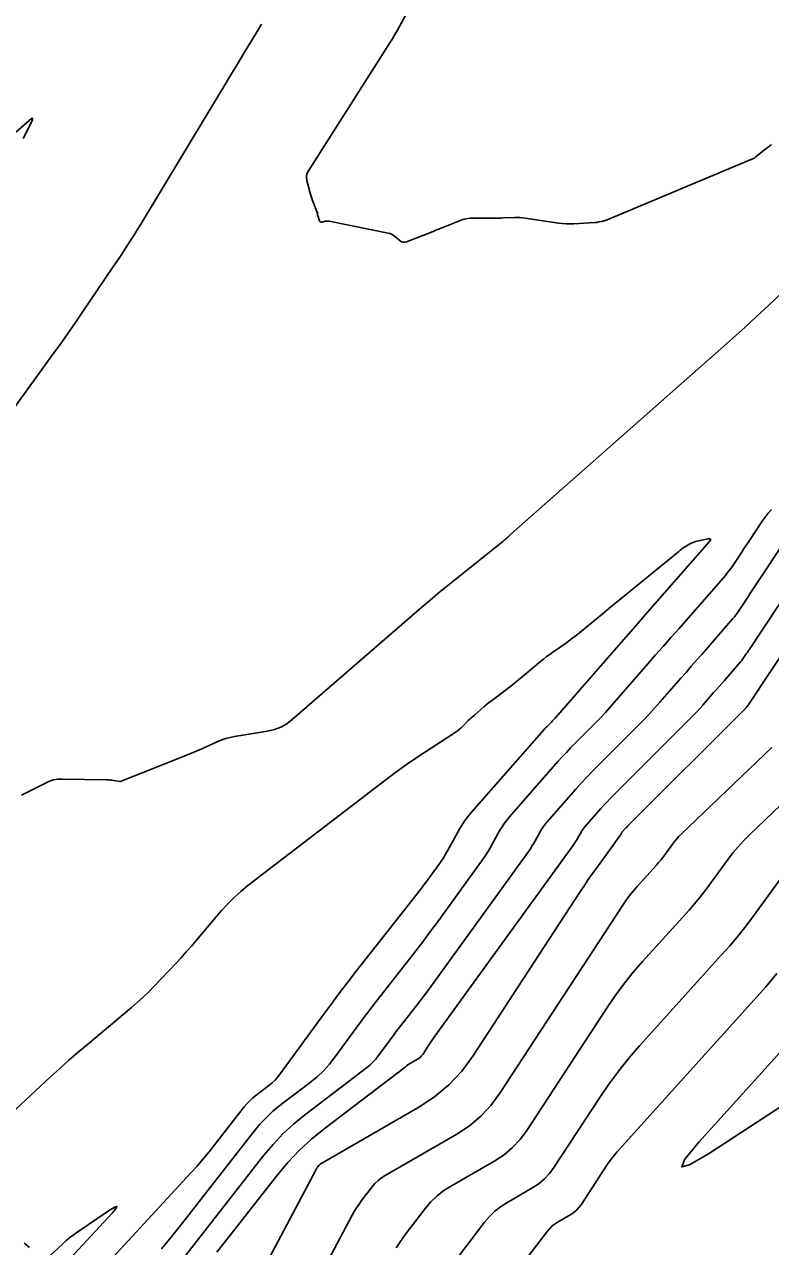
# Model space of a CAD drawing. Extents: x 1005228 to 1008882, y 1883389 to 1885754.
# Drawn here: x 1008004.6 to 1008087.6, y 1884732.7 to 1884868.6 of the extents above; entities that cross this region are included whole.
import ezdxf

# ---------------------------------------------------------------- set-up
doc = ezdxf.new("R2010")
doc.units = 0
doc.layers.add('C-ANNO-NOTE', color=7, linetype='Continuous')
doc.layers.add('S_BRIDGE', color=7, linetype='Continuous')

msp = doc.modelspace()

# ---------------------------------------------------------------- linework, layer by layer
at = {"layer": 'C-ANNO-NOTE'}
for points in [[(1008047.38, 1884870.4), (1008046.33, 1884868.47), (1008046.07, 1884867.99), (1008045.79, 1884867.51), (1008045.51, 1884867.04), (1008045.22, 1884866.58), (1008036.17, 1884852.36), (1008036.04, 1884852.1), (1008035.97, 1884851.83), (1008035.95, 1884851.56), (1008036, 1884851.27), (1008036.33, 1884850.02), (1008036.4, 1884849.77), (1008036.48, 1884849.52), (1008036.56, 1884849.28), (1008036.65, 1884849.04), (1008037.17, 1884847.63), (1008037.18, 1884847.61), (1008037.18, 1884847.59), (1008037.19, 1884847.57), (1008037.19, 1884847.55), (1008037.19, 1884847.46), (1008037.19, 1884847.44), (1008037.2, 1884847.42), (1008037.2, 1884847.4), (1008037.21, 1884847.38), (1008037.4, 1884846.8), (1008037.44, 1884846.72), (1008037.5, 1884846.66), (1008037.58, 1884846.64), (1008037.67, 1884846.65), (1008038.07, 1884846.74), (1008038.17, 1884846.75), (1008038.27, 1884846.76), (1008038.37, 1884846.75), (1008038.47, 1884846.74), (1008045.04, 1884845.42), (1008045.24, 1884845.37), (1008045.42, 1884845.3), (1008045.59, 1884845.2), (1008045.75, 1884845.08), (1008046.38, 1884844.56), (1008046.54, 1884844.45), (1008046.71, 1884844.4), (1008046.89, 1884844.4), (1008047.07, 1884844.45), (1008050.04, 1884845.62), (1008050.41, 1884845.77), (1008050.77, 1884845.91), (1008051.14, 1884846.06), (1008051.51, 1884846.21), (1008052.98, 1884846.8), (1008053.35, 1884846.93), (1008053.72, 1884847.02), (1008054.11, 1884847.07), (1008054.5, 1884847.09), (1008056.68, 1884847.08), (1008056.98, 1884847.09), (1008057.28, 1884847.09), (1008057.58, 1884847.1), (1008057.88, 1884847.11), (1008059.08, 1884847.16), (1008059.38, 1884847.16), (1008059.68, 1884847.16), (1008059.97, 1884847.13), (1008060.27, 1884847.1), (1008064, 1884846.54), (1008064.43, 1884846.49), (1008064.85, 1884846.46), (1008065.27, 1884846.45), (1008065.7, 1884846.46), (1008068.01, 1884846.59), (1008068.13, 1884846.6), (1008068.25, 1884846.62), (1008068.37, 1884846.64), (1008068.49, 1884846.66), (1008068.96, 1884846.76), (1008069.07, 1884846.79), (1008069.19, 1884846.83), (1008069.3, 1884846.87), (1008069.41, 1884846.91), (1008085.3, 1884853.56), (1008085.35, 1884853.58), (1008085.4, 1884853.6), (1008085.45, 1884853.62), (1008085.5, 1884853.64), (1008085.76, 1884853.75), (1008085.78, 1884853.76), (1008085.79, 1884853.76), (1008085.8, 1884853.77), (1008085.82, 1884853.78), (1008085.9, 1884853.86), (1008085.92, 1884853.88), (1008085.93, 1884853.89), (1008085.94, 1884853.9), (1008087.09, 1884854.83), (1008087.29, 1884854.98), (1008087.48, 1884855.14), (1008087.68, 1884855.29)], [(1007998.58, 1884819.25), (1008007.7, 1884831.84), (1008008.57, 1884833.05), (1008009.42, 1884834.26), (1008010.27, 1884835.48), (1008011.11, 1884836.71), (1008014.44, 1884841.62), (1008015.27, 1884842.86), (1008016.07, 1884844.1), (1008016.87, 1884845.36), (1008017.64, 1884846.62), (1008028.6, 1884864.74), (1008029.19, 1884865.72), (1008029.78, 1884866.69), (1008030.37, 1884867.67), (1008030.97, 1884868.64)], [(1008004.46, 1884855.95), (1008005.38, 1884857.76), (1008005.51, 1884858.06), (1008005.51, 1884858.19), (1008005.38, 1884858.16), (1008005.12, 1884857.96), (1007999.22, 1884852.8)], [(1008094.92, 1884844.62), (1008087.33, 1884837.38), (1008086.02, 1884836.16), (1008084.71, 1884834.94), (1008083.39, 1884833.74), (1008082.05, 1884832.55), (1008058.69, 1884811.94), (1008058.61, 1884811.87), (1008058.54, 1884811.81), (1008058.47, 1884811.74), (1008058.39, 1884811.67), (1008058.1, 1884811.4), (1008058.03, 1884811.34), (1008057.96, 1884811.27), (1008057.88, 1884811.21), (1008057.8, 1884811.14), (1008052.42, 1884806.84), (1008051.5, 1884806.1), (1008050.58, 1884805.35), (1008049.68, 1884804.59), (1008048.78, 1884803.82), (1008034.38, 1884791.34), (1008033.76, 1884790.88), (1008033.1, 1884790.51), (1008032.39, 1884790.23), (1008031.64, 1884790.06), (1008027.95, 1884789.44), (1008027.48, 1884789.35), (1008027.01, 1884789.23), (1008026.56, 1884789.07), (1008026.11, 1884788.89), (1008024.34, 1884788.1), (1008023.89, 1884787.91), (1008023.45, 1884787.72), (1008023, 1884787.53), (1008022.55, 1884787.35), (1008015.37, 1884784.48), (1008015.35, 1884784.47), (1008015.34, 1884784.47), (1008015.32, 1884784.46), (1008015.31, 1884784.46), (1008015.25, 1884784.45), (1008015.24, 1884784.45), (1008015.22, 1884784.45), (1008015.21, 1884784.45), (1008015.19, 1884784.45), (1008014.32, 1884784.59), (1008014.17, 1884784.61), (1008014.02, 1884784.62), (1008013.87, 1884784.63), (1008013.71, 1884784.64), (1008008.82, 1884784.72), (1008008.33, 1884784.7), (1008007.85, 1884784.62), (1008007.39, 1884784.48), (1008006.94, 1884784.28), (1008005.18, 1884783.37), (1008004.73, 1884783.16), (1008004.28, 1884782.95)], [(1008019.84, 1884732.51), (1008020.91, 1884733.79), (1008021.95, 1884735.1), (1008030.14, 1884745.58), (1008030.79, 1884746.37), (1008031.5, 1884747.11), (1008032.24, 1884747.81), (1008033.04, 1884748.45), (1008036.38, 1884751), (1008037.14, 1884751.62), (1008037.85, 1884752.3), (1008038.51, 1884753.03), (1008039.12, 1884753.8), (1008041.46, 1884757), (1008042.04, 1884757.8), (1008042.64, 1884758.6), (1008043.24, 1884759.38), (1008043.85, 1884760.16), (1008047.34, 1884764.61), (1008048.12, 1884765.62), (1008048.9, 1884766.63), (1008049.66, 1884767.65), (1008050.41, 1884768.68), (1008055.61, 1884775.86), (1008055.87, 1884776.24), (1008056.12, 1884776.62), (1008056.36, 1884777.01), (1008056.59, 1884777.41), (1008057.48, 1884779.03), (1008057.72, 1884779.42), (1008057.97, 1884779.81), (1008058.24, 1884780.17), (1008058.54, 1884780.53), (1008063.93, 1884786.67), (1008064.39, 1884787.18), (1008064.86, 1884787.69), (1008065.34, 1884788.19), (1008065.82, 1884788.68), (1008067.78, 1884790.63), (1008068.26, 1884791.12), (1008068.73, 1884791.62), (1008069.2, 1884792.13), (1008069.66, 1884792.64), (1008073.93, 1884797.53), (1008074.79, 1884798.52), (1008075.66, 1884799.5), (1008076.52, 1884800.49), (1008077.39, 1884801.48), (1008082.54, 1884807.37), (1008082.79, 1884807.68), (1008083.04, 1884807.98), (1008083.27, 1884808.3), (1008083.49, 1884808.63), (1008084.36, 1884809.95), (1008084.57, 1884810.27), (1008084.79, 1884810.6), (1008085.01, 1884810.93), (1008085.23, 1884811.26), (1008086.64, 1884813.39), (1008086.96, 1884813.85), (1008087.31, 1884814.28), (1008087.68, 1884814.69)], [(1008026.01, 1884732.11), (1008032.63, 1884740.59), (1008033.86, 1884742.06), (1008035.17, 1884743.45), (1008036.57, 1884744.74), (1008038.06, 1884745.95), (1008046.92, 1884752.71), (1008047.08, 1884752.83), (1008047.25, 1884752.94), (1008047.42, 1884753.05), (1008047.6, 1884753.16), (1008048.31, 1884753.57), (1008048.48, 1884753.68), (1008048.63, 1884753.81), (1008048.77, 1884753.95), (1008048.89, 1884754.11), (1008049.6, 1884755.2), (1008049.75, 1884755.44), (1008049.91, 1884755.67), (1008050.07, 1884755.91), (1008050.24, 1884756.14), (1008065.75, 1884777.57), (1008065.85, 1884777.72), (1008065.95, 1884777.87), (1008066.05, 1884778.02), (1008066.14, 1884778.18), (1008066.49, 1884778.81), (1008066.58, 1884778.97), (1008066.68, 1884779.12), (1008066.79, 1884779.26), (1008066.9, 1884779.4), (1008068.7, 1884781.45), (1008069.04, 1884781.83), (1008069.39, 1884782.21), (1008069.75, 1884782.58), (1008070.11, 1884782.95), (1008078.79, 1884791.62), (1008079.11, 1884791.94), (1008079.43, 1884792.27), (1008079.74, 1884792.61), (1008080.04, 1884792.95), (1008081.24, 1884794.33), (1008081.54, 1884794.67), (1008081.84, 1884795.02), (1008082.14, 1884795.36), (1008082.45, 1884795.7), (1008084.24, 1884797.76), (1008084.33, 1884797.86), (1008084.41, 1884797.97), (1008084.5, 1884798.08), (1008084.57, 1884798.19), (1008084.87, 1884798.65), (1008084.95, 1884798.77), (1008085.03, 1884798.88), (1008085.1, 1884799), (1008085.18, 1884799.11), (1008094.83, 1884813.66)], [(1008010.04, 1884726.8), (1008023.09, 1884740.94), (1008023.79, 1884741.7), (1008024.47, 1884742.49), (1008025.13, 1884743.28), (1008025.78, 1884744.09), (1008029.04, 1884748.28), (1008029.33, 1884748.63), (1008029.65, 1884748.96), (1008029.98, 1884749.27), (1008030.33, 1884749.55), (1008031.79, 1884750.66), (1008032.14, 1884750.95), (1008032.47, 1884751.26), (1008032.77, 1884751.6), (1008033.05, 1884751.95), (1008037.85, 1884758.54), (1008038.74, 1884759.75), (1008039.65, 1884760.96), (1008040.56, 1884762.16), (1008041.49, 1884763.35), (1008048.68, 1884772.5), (1008048.94, 1884772.84), (1008049.21, 1884773.18), (1008049.47, 1884773.53), (1008049.72, 1884773.88), (1008050.73, 1884775.28), (1008050.98, 1884775.63), (1008051.22, 1884775.99), (1008051.44, 1884776.36), (1008051.66, 1884776.74), (1008052.98, 1884779.14), (1008053.29, 1884779.65), (1008053.62, 1884780.15), (1008053.97, 1884780.63), (1008054.36, 1884781.09), (1008062.38, 1884790.22), (1008062.48, 1884790.33), (1008062.58, 1884790.44), (1008062.68, 1884790.54), (1008062.79, 1884790.65), (1008063.2, 1884791.06), (1008063.3, 1884791.17), (1008063.41, 1884791.28), (1008063.5, 1884791.38), (1008063.6, 1884791.49), (1008070.43, 1884799.31), (1008071.5, 1884800.53), (1008072.57, 1884801.75), (1008073.63, 1884802.97), (1008074.7, 1884804.19), (1008080.76, 1884811.12), (1008080.88, 1884811.29), (1008080.89, 1884811.4), (1008080.79, 1884811.44), (1008080.59, 1884811.42), (1008079.4, 1884811.19), (1008079.21, 1884811.14), (1008079.02, 1884811.08), (1008078.85, 1884811), (1008078.67, 1884810.91), (1008078, 1884810.49), (1008077.83, 1884810.39), (1008077.67, 1884810.28), (1008077.51, 1884810.16), (1008077.35, 1884810.04), (1008071.37, 1884805.13), (1008070.78, 1884804.65), (1008070.19, 1884804.16), (1008069.6, 1884803.68), (1008069.01, 1884803.2), (1008066.12, 1884800.84), (1008065.79, 1884800.57), (1008065.45, 1884800.31), (1008065.11, 1884800.06), (1008064.76, 1884799.81), (1008063.35, 1884798.84), (1008063.01, 1884798.59), (1008062.66, 1884798.34), (1008062.33, 1884798.07), (1008062, 1884797.8), (1008059.51, 1884795.72), (1008059.18, 1884795.46), (1008058.86, 1884795.19), (1008058.53, 1884794.94), (1008058.19, 1884794.68), (1008056.67, 1884793.55), (1008056.42, 1884793.36), (1008056.18, 1884793.17), (1008055.94, 1884792.97), (1008055.7, 1884792.77), (1008054.63, 1884791.84), (1008054.46, 1884791.69), (1008054.29, 1884791.54), (1008054.12, 1884791.38), (1008053.96, 1884791.22), (1008053.32, 1884790.57), (1008053.15, 1884790.41), (1008052.98, 1884790.26), (1008052.8, 1884790.12), (1008052.61, 1884789.99), (1008048.03, 1884786.98), (1008047.21, 1884786.42), (1008046.4, 1884785.86), (1008045.6, 1884785.28), (1008044.81, 1884784.68), (1008029.44, 1884772.88), (1008028.66, 1884772.24), (1008027.91, 1884771.57), (1008027.2, 1884770.86), (1008026.53, 1884770.11), (1008023.73, 1884766.8), (1008023.17, 1884766.15), (1008022.59, 1884765.5), (1008022.01, 1884764.86), (1008021.42, 1884764.22), (1008019.04, 1884761.7), (1008018.43, 1884761.08), (1008017.81, 1884760.48), (1008017.17, 1884759.9), (1008016.52, 1884759.33), (1008011.6, 1884755.23), (1008010.57, 1884754.36), (1008009.55, 1884753.47), (1008008.54, 1884752.56), (1008007.54, 1884751.65), (1007992.35, 1884737.49)], [(1008090.05, 1884812.49), (1008085.2, 1884805.19), (1008085.06, 1884804.97), (1008084.91, 1884804.74), (1008084.76, 1884804.52), (1008084.62, 1884804.3), (1008084.03, 1884803.41), (1008083.88, 1884803.19), (1008083.72, 1884802.98), (1008083.56, 1884802.77), (1008083.39, 1884802.57), (1008079.92, 1884798.59), (1008079.33, 1884797.93), (1008078.75, 1884797.26), (1008078.17, 1884796.59), (1008077.59, 1884795.93), (1008075.26, 1884793.26), (1008074.67, 1884792.6), (1008074.07, 1884791.95), (1008073.46, 1884791.31), (1008072.84, 1884790.68), (1008068.4, 1884786.25), (1008067.76, 1884785.6), (1008067.13, 1884784.94), (1008066.52, 1884784.27), (1008065.91, 1884783.59), (1008062.72, 1884779.97), (1008062.52, 1884779.72), (1008062.32, 1884779.46), (1008062.15, 1884779.2), (1008061.99, 1884778.92), (1008061.37, 1884777.8), (1008061.21, 1884777.52), (1008061.04, 1884777.25), (1008060.86, 1884776.98), (1008060.68, 1884776.71), (1008049.33, 1884761.03), (1008048.97, 1884760.54), (1008048.61, 1884760.06), (1008048.24, 1884759.58), (1008047.87, 1884759.1), (1008046.2, 1884756.98), (1008045.91, 1884756.61), (1008045.63, 1884756.23), (1008045.35, 1884755.85), (1008045.07, 1884755.47), (1008043.95, 1884753.95), (1008043.66, 1884753.58), (1008043.35, 1884753.23), (1008043.01, 1884752.91), (1008042.65, 1884752.61), (1008035.75, 1884747.36), (1008034.51, 1884746.35), (1008033.34, 1884745.27), (1008032.25, 1884744.11), (1008031.23, 1884742.89), (1008015.74, 1884723.04)], [(1008033.83, 1884722.58), (1008041.05, 1884736.22), (1008041.28, 1884736.64), (1008041.54, 1884737.05), (1008041.81, 1884737.46), (1008042.09, 1884737.85), (1008043.27, 1884739.39), (1008043.58, 1884739.75), (1008043.92, 1884740.09), (1008044.29, 1884740.38), (1008044.7, 1884740.64), (1008052.68, 1884745.25), (1008054.08, 1884746.17), (1008055.35, 1884747.24), (1008056.48, 1884748.44), (1008057.47, 1884749.79), (1008071.15, 1884770.72), (1008071.51, 1884771.26), (1008071.9, 1884771.79), (1008072.31, 1884772.3), (1008072.74, 1884772.79), (1008074.88, 1884775.15), (1008075.12, 1884775.43), (1008075.35, 1884775.71), (1008075.58, 1884776), (1008075.8, 1884776.3), (1008076.67, 1884777.49), (1008076.89, 1884777.78), (1008077.13, 1884778.06), (1008077.38, 1884778.33), (1008077.64, 1884778.59), (1008087.71, 1884788.23)], [(1008045.94, 1884732.62), (1008046.45, 1884733.38), (1008046.99, 1884734.11), (1008049.21, 1884737.02), (1008049.8, 1884737.71), (1008050.44, 1884738.34), (1008051.14, 1884738.9), (1008051.91, 1884739.39), (1008056.9, 1884742.27), (1008057.95, 1884742.96), (1008058.89, 1884743.75), (1008059.74, 1884744.66), (1008060.48, 1884745.66), (1008069.48, 1884759.44), (1008070.37, 1884760.75), (1008071.31, 1884762.02), (1008072.3, 1884763.25), (1008073.33, 1884764.44), (1008078.5, 1884770.16), (1008079.09, 1884770.83), (1008079.66, 1884771.51), (1008080.21, 1884772.21), (1008080.75, 1884772.92), (1008082.85, 1884775.8), (1008083.38, 1884776.51), (1008083.95, 1884777.19), (1008084.55, 1884777.84), (1008085.18, 1884778.47), (1008090.5, 1884783.56)], [(1008051.71, 1884730.14), (1008055.77, 1884735.46), (1008056.31, 1884736.09), (1008056.89, 1884736.67), (1008057.54, 1884737.18), (1008058.23, 1884737.62), (1008061.13, 1884739.3), (1008061.82, 1884739.75), (1008062.44, 1884740.27), (1008062.99, 1884740.87), (1008063.48, 1884741.53), (1008068.57, 1884749.31), (1008069.59, 1884750.81), (1008070.68, 1884752.28), (1008071.82, 1884753.7), (1008073.01, 1884755.08), (1008082.13, 1884765.17), (1008083.07, 1884766.23), (1008083.97, 1884767.31), (1008084.85, 1884768.42), (1008085.69, 1884769.55), (1008089.48, 1884774.75)], [(1008055.32, 1884724.73), (1008062.76, 1884734.46), (1008063.02, 1884734.77), (1008063.3, 1884735.04), (1008063.61, 1884735.29), (1008063.95, 1884735.51), (1008065.35, 1884736.32), (1008065.68, 1884736.54), (1008065.98, 1884736.79), (1008066.25, 1884737.08), (1008066.49, 1884737.4), (1008068.95, 1884741.16), (1008069.45, 1884741.89), (1008069.97, 1884742.6), (1008070.52, 1884743.28), (1008071.1, 1884743.95), (1008085.76, 1884760.17), (1008087.04, 1884761.63), (1008088.28, 1884763.11)]]:
    msp.add_lwpolyline(points, dxfattribs=at)
at = {"layer": 'S_BRIDGE'}
for points in [[(1008099.61, 1884814.83), (1008085.15, 1884793.04), (1008085.13, 1884793.01), (1008085.11, 1884792.98), (1008085.11, 1884792.97), (1008085.1, 1884792.96), (1008085.1, 1884792.96), (1008085.09, 1884792.95), (1008084.9, 1884792.73), (1008084.82, 1884792.64), (1008084.8, 1884792.61), (1008084.78, 1884792.59), (1008084.76, 1884792.57), (1008084.74, 1884792.55), (1008071.81, 1884779.65), (1008071.73, 1884779.57), (1008071.65, 1884779.48), (1008071.57, 1884779.39), (1008071.49, 1884779.31), (1008071.08, 1884778.84), (1008071.06, 1884778.81), (1008071.03, 1884778.78), (1008071.01, 1884778.74), (1008070.99, 1884778.71), (1008070.91, 1884778.56), (1008070.89, 1884778.53), (1008070.87, 1884778.49), (1008070.85, 1884778.46), (1008070.82, 1884778.42), (1008068.13, 1884774.7), (1008067.67, 1884774.07), (1008067.23, 1884773.43), (1008066.79, 1884772.78), (1008066.36, 1884772.13), (1008054.47, 1884753.93), (1008053.22, 1884752.23), (1008051.8, 1884750.72), (1008050.21, 1884749.39), (1008048.45, 1884748.23), (1008037.49, 1884741.9), (1008037.45, 1884741.87), (1008037.4, 1884741.83), (1008037.36, 1884741.8), (1008037.33, 1884741.75), (1008037.19, 1884741.58), (1008037.16, 1884741.53), (1008037.13, 1884741.49), (1008037.1, 1884741.44), (1008037.07, 1884741.39), (1008026.56, 1884721.53)], [(1008089.39, 1884755.18), (1008079.6, 1884744.34), (1008078.03, 1884742.45), (1008077.69, 1884741.61), (1008078.57, 1884741.82), (1008080.68, 1884743.07), (1008093.5, 1884751.43)], [(1008008.28, 1884729.91), (1008014.34, 1884736.47), (1008014.78, 1884736.98), (1008014.89, 1884737.21), (1008014.65, 1884737.14), (1008014.07, 1884736.78), (1008010.43, 1884734.3), (1008010.02, 1884734.01), (1008009.61, 1884733.7), (1008009.22, 1884733.37), (1008008.84, 1884733.03), (1008006.93, 1884731.27)], [(1008005.16, 1884732.63), (1008004.68, 1884733.05), (1008004.56, 1884733.13)]]:
    msp.add_lwpolyline(points, dxfattribs=at)

doc.saveas('drawing.dxf')
